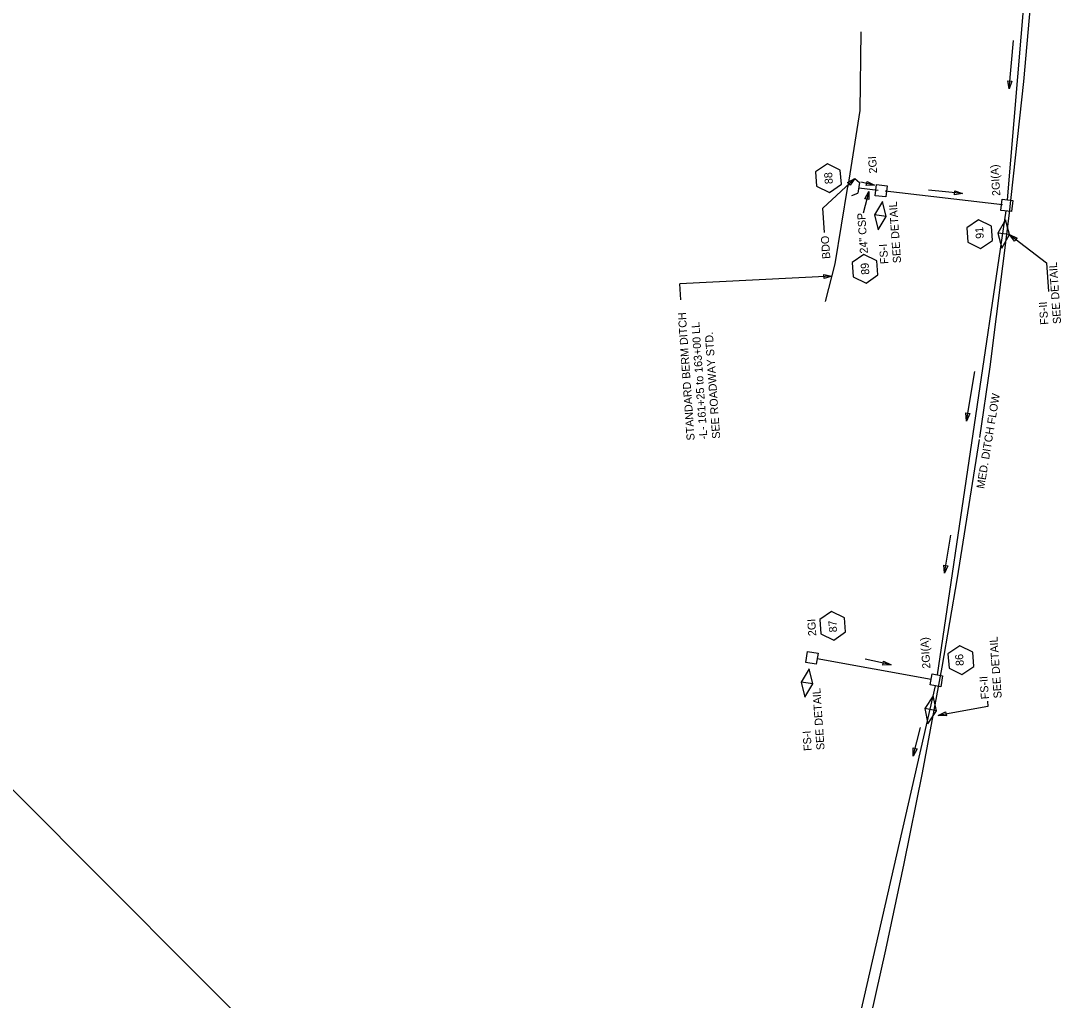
# Model space of a CAD drawing. Extents: x 2384780 to 2405432, y 547869 to 573706.
# Drawn here: x 2399792 to 2400442, y 562931 to 563543 of the extents above; entities that cross this region are included whole.
import ezdxf

# ---------------------------------------------------------------- set-up
doc = ezdxf.new("R2010")
doc.units = 0
for name, color, linetype in [('Old_Level_1', 7, 'Continuous'), ('Old_Level_18', 7, 'Continuous'), ('Old_Level_19', 7, 'Continuous'), ('Old_Level_5', 7, 'Continuous'), ('Old_Level_63', 7, 'Continuous'), ('Old_Level_9', 7, 'Continuous'), ('Prop Drainage Box Number Symbol CELL', 7, 'Continuous')]:
    doc.layers.add(name, color=color, linetype=linetype)

msp = doc.modelspace()

# ---------------------------------------------------------------- linework, layer by layer
at = {"layer": 'Old_Level_1'}
for p, q in [((2400408.16, 563431.28), (2400432.76, 563723.19)), ((2400312.7, 563444.66), (2400315.74, 563442.14)), ((2400315.74, 563442.14), (2400314.66, 563435.43)), ((2400327.32, 563437.14), (2400315.28, 563438.54)), ((2400310.99, 563433.99), (2400314.66, 563435.43)), ((2400405.08, 563428.11), (2400331.69, 563436.63)), ((2400364.34, 563134.54), (2400407.35, 563424.31)), ((2400360.44, 563131.64), (2400289.31, 563144.57)), ((2400268.19, 562712.67), (2400363.16, 563127.62))]:
    msp.add_line(p, q, dxfattribs=at)
msp.add_lwpolyline([(2400359.85, 563128.18), (2400361.03, 563135.1), (2400367.65, 563133.98), (2400366.46, 563127.07)], close=True, dxfattribs=at)
at = {"layer": 'Old_Level_18'}
for points in [[(2400316.49, 563536.33), (2400315.86, 563487.13), (2400308.37, 563439.63)], [(2400294.51, 563367.68), (2400300.39, 563391.29), (2400308.38, 563439.69)]]:
    msp.add_lwpolyline(points, dxfattribs=at)
at = {"layer": 'Old_Level_19'}
for points in [[(2400435.23, 564216.11), (2400438.42, 564142.3), (2400440.09, 564085.21), (2400441.35, 563990.41), (2400441.26, 563941.56), (2400440.18, 563867.92), (2400438.84, 563819.35), (2400435.3, 563734.48), (2400432.5, 563684.31), (2400426.55, 563599.58), (2400418.12, 563505.11), (2400409.05, 563421.33), (2400397.03, 563326.99), (2400390.76, 563282.78)], [(2400390.56, 563281.58), (2400376.7, 563195.08), (2400367.07, 563139.3), (2400354.77, 563073.27), (2400343.48, 563016.73), (2400332.03, 562962.8), (2400319.46, 562906.83), (2400301.79, 562832.99), (2400275.44, 562731.47), (2400270.41, 562713.36)]]:
    msp.add_lwpolyline(points, dxfattribs=at)
at = {"layer": 'Old_Level_5'}
for p, q in [((2400409.22, 563500.59), (2400411.85, 563530.81)), ((2400312.7, 563444.66), (2400292.78, 563426.07)), ((2400324.98, 563440.33), (2400316.47, 563442.27)), ((2400321.44, 563436.53), (2400318.08, 563422.85)), ((2400380.12, 563435.21), (2400358.8, 563437.4)), ((2400293.85, 563410.76), (2400292.78, 563426.07)), ((2400409.44, 563409.51), (2400432.44, 563391.83)), ((2400432.44, 563391.83), (2400433.69, 563374.02)), ((2400298.46, 563383.54), (2400203.39, 563378.78)), ((2400204.09, 563368.81), (2400203.39, 563378.78)), ((2400382.63, 563293.07), (2400387.82, 563324.09)), ((2400368.85, 563197.97), (2400372.71, 563221.84)), ((2400335.42, 563140.74), (2400319.22, 563144.21)), ((2400395.94, 563114.71), (2400364.83, 563109.12)), ((2400395.65, 563118.11), (2400395.94, 563114.71)), ((2400349.23, 563083.76), (2400353.81, 563101.56))]:
    msp.add_line(p, q, dxfattribs=at)
for points in [[(2400410.9, 563505.47), (2400409.22, 563500.59), (2400408.41, 563505.68)], [(2400308.19, 563442.16), (2400312.7, 563444.66), (2400309.9, 563440.33)], [(2400320.38, 563442.66), (2400324.98, 563440.33), (2400319.82, 563440.22)], [(2400319.03, 563431.97), (2400321.44, 563436.53), (2400321.46, 563431.38)], [(2400375.28, 563436.97), (2400380.12, 563435.21), (2400375.02, 563434.48)], [(2400412.56, 563405.41), (2400409.44, 563409.51), (2400414.12, 563407.36)], [(2400293.4, 563384.54), (2400298.46, 563383.54), (2400293.53, 563382.05)], [(2400384.69, 563297.79), (2400382.63, 563293.07), (2400382.22, 563298.21)], [(2400370.88, 563202.7), (2400368.85, 563197.97), (2400368.42, 563203.1)], [(2400330.79, 563143.01), (2400335.42, 563140.74), (2400330.27, 563140.57)], [(2400369.98, 563108.84), (2400364.83, 563109.12), (2400369.51, 563111.29)], [(2400351.68, 563088.29), (2400349.23, 563083.76), (2400349.26, 563088.91)]]:
    msp.add_lwpolyline(points, close=True, dxfattribs=at)
at = {"layer": 'Old_Level_63'}
msp.add_lwpolyline([(2400238.44, 562609.29), (2399506.43, 563343.62), (2399267.9, 563319.69)], dxfattribs=at)
at = {"layer": 'Old_Level_9'}
for p, q in [((2400330.12, 563430.22), (2400325.15, 563421.99)), ((2400332.45, 563420.9), (2400330.12, 563430.22)), ((2400332.45, 563420.9), (2400325.15, 563421.99)), ((2400325.15, 563421.99), (2400327.3, 563412.52)), ((2400327.3, 563412.52), (2400332.45, 563420.9)), ((2400406.82, 563418.76), (2400402.11, 563410.38)), ((2400409.44, 563409.51), (2400406.82, 563418.76)), ((2400409.44, 563409.51), (2400402.11, 563410.38)), ((2400402.11, 563410.38), (2400404.55, 563400.98)), ((2400404.55, 563400.98), (2400409.44, 563409.51)), ((2400284.26, 563138.18), (2400279.3, 563129.95)), ((2400286.59, 563128.86), (2400284.26, 563138.18)), ((2400286.59, 563128.86), (2400279.3, 563129.95)), ((2400279.3, 563129.95), (2400281.44, 563120.48)), ((2400281.44, 563120.48), (2400286.59, 563128.86)), ((2400361.81, 563121.45), (2400356.57, 563113.39)), ((2400363.83, 563112.06), (2400361.81, 563121.45)), ((2400363.83, 563112.06), (2400356.57, 563113.39)), ((2400356.57, 563113.39), (2400358.4, 563103.85)), ((2400358.4, 563103.85), (2400363.83, 563112.06))]:
    msp.add_line(p, q, dxfattribs=at)
for points in [[(2400325.55, 563433.81), (2400326.36, 563440.78), (2400333.03, 563440.01), (2400332.2, 563433.05)], [(2400404.02, 563424.69), (2400404.83, 563431.67), (2400411.5, 563430.89), (2400410.68, 563423.93)], [(2400282.11, 563142.23), (2400283.29, 563149.15), (2400289.91, 563148.03), (2400288.72, 563141.12)]]:
    msp.add_lwpolyline(points, close=True, dxfattribs=at)
at = {"layer": 'Prop Drainage Box Number Symbol CELL'}
for points in [[(2400295.63, 563453.76), (2400288.23, 563448.72), (2400288.9, 563439.8), (2400296.97, 563435.92), (2400304.36, 563440.96), (2400303.69, 563449.88)], [(2400390.06, 563418.76), (2400382.66, 563413.72), (2400383.33, 563404.79), (2400391.4, 563400.91), (2400398.79, 563405.95), (2400398.12, 563414.88)], [(2400318.45, 563397.12), (2400311.06, 563392.08), (2400311.73, 563383.15), (2400319.79, 563379.27), (2400327.18, 563384.31), (2400326.51, 563393.24)], [(2400298.27, 563174.09), (2400290.88, 563169.05), (2400291.55, 563160.12), (2400299.61, 563156.24), (2400307.01, 563161.29), (2400306.34, 563170.21)], [(2400378.39, 563152.59), (2400370.99, 563147.55), (2400371.66, 563138.63), (2400379.73, 563134.75), (2400387.12, 563139.79), (2400386.45, 563148.71)]]:
    msp.add_lwpolyline(points, close=True, dxfattribs=at)

# ---------------------------------------------------------------- texts
at = {"layer": 'Old_Level_19'}
msp.add_text('MED. DITCH FLOW', height=5, rotation=80.61989, dxfattribs=at).set_placement((2400393.62, 563250.51))
at = {"layer": 'Old_Level_5'}
for s, p in [('2GI', (2400326.72, 563447.96)), ('2GI(A)', (2400403.73, 563433.87)), ('SEE DETAIL', (2400341.7, 563391.89)), ('24" CSP', (2400320.98, 563397.96)), ('BDO', (2400297.49, 563394.53)), ('FS-I', (2400333.72, 563391.33)), ('SEE DETAIL', (2400441.69, 563353.92)), ('FS-II', (2400433.71, 563353.37)), ('STANDARD BERM DITCH', (2400212.73, 563281.09)), ('-L- 161+25 to 163+00 LL', (2400220.71, 563281.65)), ('SEE ROADWAY STD.', (2400228.69, 563282.21)), ('2GI', (2400288.71, 563158.92)), ('2GI(A)', (2400360.02, 563138.54)), ('SEE DETAIL', (2400404.59, 563120.01)), ('FS-II', (2400396.61, 563119.45)), ('SEE DETAIL', (2400293.9, 563087.72)), ('FS-I', (2400285.92, 563087.16))]:
    msp.add_text(s, height=5, rotation=93.99991, dxfattribs=at).set_placement(p)
at = {"layer": 'Prop Drainage Box Number Symbol CELL'}
for s, p in [('88', (2400299.07, 563441.27)), ('91', (2400393.44, 563407.14)), ('89', (2400321.89, 563384.65)), ('87', (2400301.75, 563161.24)), ('86', (2400380.92, 563140.28))]:
    msp.add_text(s, height=5, rotation=94.29442, dxfattribs=at).set_placement(p)

doc.saveas('drawing.dxf')
